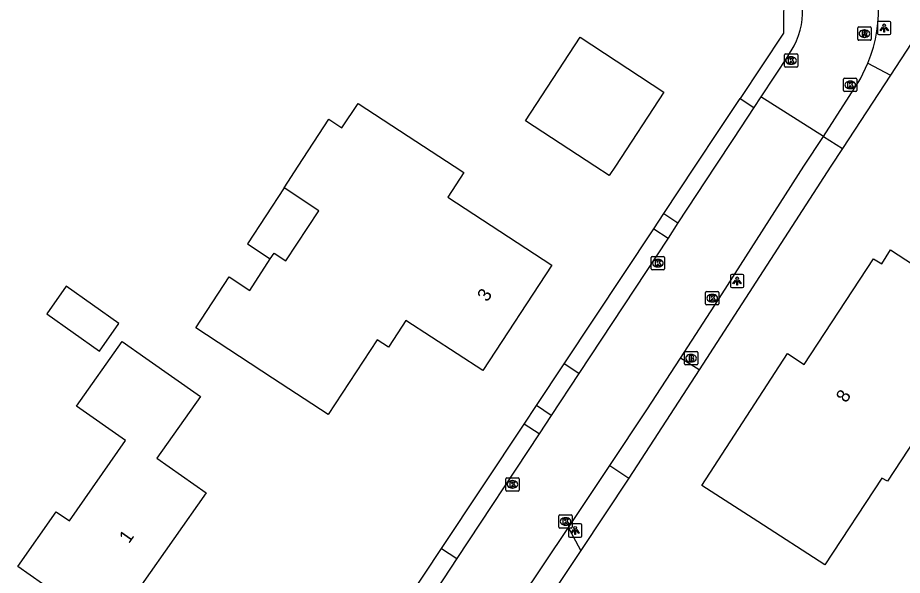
# Model space of a CAD drawing. Extents: x 157321 to 158827, y 386650 to 388532.
# Drawn here: x 158597 to 158663.4, y 387219.3 to 387261.2 of the extents above; entities that cross this region are included whole.
import ezdxf

# ---------------------------------------------------------------- set-up
doc = ezdxf.new("R2010")
doc.units = 0
for name, color, linetype in [('IMGEO_Brandkraan', 7, 'Continuous'), ('IMGEO_Groenvoorziening', 7, 'Continuous'), ('IMGEO_Kolk', 7, 'Continuous'), ('IMGEO_Lichtpunt', 7, 'Continuous'), ('IMGEO_Pand', 7, 'Continuous'), ('IMGEO_Pand_nummerreeks', 7, 'Continuous'), ('IMGEO_Pand_overbouw', 7, 'Continuous'), ('IMGEO_Rijbaan_lokaal_gesloten', 7, 'Continuous'), ('IMGEO_Rioolput', 7, 'Continuous'), ('IMGEO_Voetpad_open', 7, 'Continuous')]:
    doc.layers.add(name, color=color, linetype=linetype)

msp = doc.modelspace()

# ---------------------------------------------------------------- linework, layer by layer
at = {"layer": 'IMGEO_Brandkraan'}
for p, q in [((158647.027, 387235.163), (158647.027, 387236.015)), ((158647.102, 387236.089), (158647.954, 387236.089)), ((158648.028, 387236.015), (158648.028, 387235.163)), ((158647.538, 387235.309), (158647.513, 387235.309)), ((158647.515, 387235.869), (158647.54, 387235.869)), ((158647.954, 387235.089), (158647.102, 387235.089))]:
    msp.add_line(p, q, dxfattribs=at)
for points in [[(158647.027, 387235.163), (158647.027, 387236.015)], [(158647.102, 387236.089), (158647.954, 387236.089)], [(158648.028, 387236.015), (158648.028, 387235.163)], [(158647.375, 387235.789), (158647.375, 387235.389), (158647.588, 387235.389)], [(158647.606, 387235.789), (158647.375, 387235.789)], [(158647.554, 387235.708), (158647.5, 387235.708), (158647.5, 387235.632)], [(158647.5, 387235.632), (158647.553, 387235.632)], [(158647.562, 387235.556), (158647.5, 387235.556), (158647.5, 387235.475)], [(158647.5, 387235.475), (158647.562, 387235.475)], [(158647.954, 387235.089), (158647.102, 387235.089)]]:
    msp.add_lwpolyline(points, dxfattribs=at)
for centre, radius, start, end in [((158647.104, 387236.013), 0.0765, 91.55205, 178.44795), ((158647.104, 387236.013), 0.0765, 91.55205, 178.44795), ((158647.952, 387236.013), 0.0765, 1.55205, 88.44795), ((158647.952, 387236.013), 0.0765, 1.55205, 88.44795), ((158647.555, 387235.67), 0.0379, 267.82845, 90.93552), ((158647.563, 387235.515), 0.0404, 269.87594, 90.50774), ((158647.594, 387235.64), 0.251, 268.66757, 293.53466), ((158647.61, 387235.644), 0.145, 59.4692, 91.53667), ((158647.635, 387235.691), 0.0922, 285.51372, 58.15012), ((158647.64, 387235.499), 0.105, 301.31148, 78.98903), ((158647.104, 387235.165), 0.0765, 181.55205, 268.44795), ((158647.104, 387235.165), 0.0765, 181.55205, 268.44795), ((158647.952, 387235.165), 0.0765, 271.55205, 358.44795), ((158647.952, 387235.165), 0.0765, 271.55205, 358.44795)]:
    msp.add_arc(centre, radius, start, end, dxfattribs=at)
for centre, major_axis, ratio, start_param, end_param in [((158647.514, 387235.589), (-0.387, 0.002), 0.722429, 4.712389, 7.853982), ((158647.539, 387235.589), (-0.39, 0.002), 0.717154, 1.570796, 4.712389)]:
    msp.add_ellipse(centre, major_axis=major_axis, ratio=ratio, start_param=start_param, end_param=end_param, dxfattribs=at)
at = {"layer": 'IMGEO_Groenvoorziening'}
for points in [[(158641.598, 387284.287), (158654.482, 387263.416), (158654.458, 387259.989), (158651.203, 387255.08)], [(158661.814, 387267.725), (158665.609, 387261.584), (158662.503, 387256.838)], [(158645.484, 387246.455), (158647.835, 387250), (158649.667, 387252.763), (158651.203, 387255.08)], [(158651.203, 387255.08), (158652.235, 387254.4)], [(158658.903, 387251.336), (158658.029, 387250), (158648.13, 387234.707)], [(158638.001, 387235.171), (158644.725, 387245.311)], [(158628.803, 387221.301), (158634.997, 387230.64)], [(158642.852, 387226.573), (158639.252, 387221.152)]]:
    msp.add_lwpolyline(points, dxfattribs=at)
at = {"layer": 'IMGEO_Kolk'}
for p, q in [((158654.532, 387257.508), (158654.532, 387258.36)), ((158654.607, 387258.434), (158655.459, 387258.434)), ((158655.02, 387258.214), (158655.045, 387258.214)), ((158655.533, 387258.36), (158655.533, 387257.508)), ((158655.459, 387257.434), (158654.607, 387257.434)), ((158655.043, 387257.654), (158655.018, 387257.654)), ((158658.971, 387255.681), (158658.971, 387256.533)), ((158659.046, 387256.607), (158659.898, 387256.607)), ((158659.972, 387256.533), (158659.972, 387255.681)), ((158659.459, 387256.387), (158659.484, 387256.387)), ((158659.898, 387255.607), (158659.046, 387255.607)), ((158659.482, 387255.827), (158659.457, 387255.827)), ((158644.536, 387242.297), (158644.536, 387243.149)), ((158644.611, 387243.223), (158645.463, 387243.223)), ((158645.024, 387243.003), (158645.049, 387243.003)), ((158645.537, 387243.149), (158645.537, 387242.297)), ((158645.463, 387242.223), (158644.611, 387242.223)), ((158645.047, 387242.443), (158645.022, 387242.443)), ((158648.695, 387240.597), (158649.547, 387240.597)), ((158648.62, 387239.671), (158648.62, 387240.523)), ((158649.108, 387240.377), (158649.133, 387240.377)), ((158649.621, 387240.523), (158649.621, 387239.671)), ((158649.547, 387239.597), (158648.695, 387239.597)), ((158649.131, 387239.817), (158649.106, 387239.817)), ((158633.622, 387225.691), (158633.622, 387226.543)), ((158633.697, 387226.617), (158634.549, 387226.617)), ((158634.11, 387226.397), (158634.135, 387226.397)), ((158634.623, 387226.543), (158634.623, 387225.691)), ((158634.549, 387225.617), (158633.697, 387225.617)), ((158634.133, 387225.837), (158634.108, 387225.837)), ((158637.61, 387222.909), (158637.61, 387223.761)), ((158637.685, 387223.835), (158638.537, 387223.835)), ((158638.098, 387223.615), (158638.123, 387223.615)), ((158638.611, 387223.761), (158638.611, 387222.909)), ((158638.537, 387222.835), (158637.685, 387222.835)), ((158638.121, 387223.055), (158638.096, 387223.055))]:
    msp.add_line(p, q, dxfattribs=at)
for points in [[(158654.532, 387257.508), (158654.532, 387258.36)], [(158654.607, 387258.434), (158655.459, 387258.434)], [(158654.853, 387258.134), (158654.976, 387258.134), (158654.976, 387257.983), (158655.106, 387258.134), (158655.27, 387258.134), (158655.124, 387257.983), (158655.277, 387257.734), (158655.125, 387257.734), (158655.04, 387257.898), (158654.976, 387257.831), (158654.976, 387257.734), (158654.853, 387257.734), (158654.853, 387258.134)], [(158655.533, 387258.36), (158655.533, 387257.508)], [(158655.459, 387257.434), (158654.607, 387257.434)], [(158658.971, 387255.681), (158658.971, 387256.533)], [(158659.046, 387256.607), (158659.898, 387256.607)], [(158659.972, 387256.533), (158659.972, 387255.681)], [(158659.292, 387256.307), (158659.415, 387256.307), (158659.415, 387256.156), (158659.545, 387256.307), (158659.709, 387256.307), (158659.563, 387256.156), (158659.716, 387255.907), (158659.564, 387255.907), (158659.479, 387256.071), (158659.415, 387256.004), (158659.415, 387255.907), (158659.292, 387255.907), (158659.292, 387256.307)], [(158659.898, 387255.607), (158659.046, 387255.607)], [(158644.536, 387242.297), (158644.536, 387243.149)], [(158644.611, 387243.223), (158645.463, 387243.223)], [(158644.857, 387242.923), (158644.98, 387242.923), (158644.98, 387242.772), (158645.11, 387242.923), (158645.274, 387242.923), (158645.128, 387242.772), (158645.281, 387242.523), (158645.129, 387242.523), (158645.044, 387242.687), (158644.98, 387242.62), (158644.98, 387242.523), (158644.857, 387242.523), (158644.857, 387242.923)], [(158645.537, 387243.149), (158645.537, 387242.297)], [(158645.463, 387242.223), (158644.611, 387242.223)], [(158648.695, 387240.597), (158649.547, 387240.597)], [(158648.62, 387239.671), (158648.62, 387240.523)], [(158648.941, 387240.297), (158649.064, 387240.297), (158649.064, 387240.146), (158649.194, 387240.297), (158649.358, 387240.297), (158649.212, 387240.146), (158649.365, 387239.897), (158649.213, 387239.897), (158649.128, 387240.061), (158649.064, 387239.994), (158649.064, 387239.897), (158648.941, 387239.897), (158648.941, 387240.297)], [(158649.621, 387240.523), (158649.621, 387239.671)], [(158649.547, 387239.597), (158648.695, 387239.597)], [(158633.622, 387225.691), (158633.622, 387226.543)], [(158633.697, 387226.617), (158634.549, 387226.617)], [(158633.943, 387226.317), (158634.066, 387226.317), (158634.066, 387226.166), (158634.196, 387226.317), (158634.36, 387226.317), (158634.214, 387226.166), (158634.367, 387225.917), (158634.215, 387225.917), (158634.13, 387226.081), (158634.066, 387226.014), (158634.066, 387225.917), (158633.943, 387225.917), (158633.943, 387226.317)], [(158634.623, 387226.543), (158634.623, 387225.691)], [(158634.549, 387225.617), (158633.697, 387225.617)], [(158637.61, 387222.909), (158637.61, 387223.761)], [(158637.685, 387223.835), (158638.537, 387223.835)], [(158637.931, 387223.535), (158638.054, 387223.535), (158638.054, 387223.384), (158638.184, 387223.535), (158638.348, 387223.535), (158638.202, 387223.384), (158638.355, 387223.135), (158638.203, 387223.135), (158638.118, 387223.299), (158638.054, 387223.232), (158638.054, 387223.135), (158637.931, 387223.135), (158637.931, 387223.535)], [(158638.611, 387223.761), (158638.611, 387222.909)], [(158638.537, 387222.835), (158637.685, 387222.835)]]:
    msp.add_lwpolyline(points, dxfattribs=at)
for centre, start, end in [((158654.609, 387258.358), 91.55205, 178.44795), ((158654.609, 387258.358), 91.55205, 178.44795), ((158655.457, 387258.358), 1.55205, 88.44795), ((158655.457, 387258.358), 1.55205, 88.44795), ((158654.609, 387257.51), 181.55205, 268.44795), ((158654.609, 387257.51), 181.55205, 268.44795), ((158655.457, 387257.51), 271.55205, 358.44795), ((158655.457, 387257.51), 271.55205, 358.44795), ((158659.048, 387256.531), 91.55205, 178.44795), ((158659.048, 387256.531), 91.55205, 178.44795), ((158659.896, 387256.531), 1.55205, 88.44795), ((158659.896, 387256.531), 1.55205, 88.44795), ((158659.048, 387255.683), 181.55205, 268.44795), ((158659.048, 387255.683), 181.55205, 268.44795), ((158659.896, 387255.683), 271.55205, 358.44795), ((158659.896, 387255.683), 271.55205, 358.44795), ((158644.613, 387243.147), 91.55205, 178.44795), ((158644.613, 387243.147), 91.55205, 178.44795), ((158645.461, 387243.147), 1.55205, 88.44795), ((158645.461, 387243.147), 1.55205, 88.44795), ((158644.613, 387242.299), 181.55205, 268.44795), ((158644.613, 387242.299), 181.55205, 268.44795), ((158645.461, 387242.299), 271.55205, 358.44795), ((158645.461, 387242.299), 271.55205, 358.44795), ((158648.697, 387240.521), 91.55205, 178.44795), ((158648.697, 387240.521), 91.55205, 178.44795), ((158649.545, 387240.521), 1.55205, 88.44795), ((158649.545, 387240.521), 1.55205, 88.44795), ((158648.697, 387239.673), 181.55205, 268.44795), ((158648.697, 387239.673), 181.55205, 268.44795), ((158649.545, 387239.673), 271.55205, 358.44795), ((158649.545, 387239.673), 271.55205, 358.44795), ((158633.699, 387226.541), 91.55205, 178.44795), ((158633.699, 387226.541), 91.55205, 178.44795), ((158634.547, 387226.541), 1.55205, 88.44795), ((158634.547, 387226.541), 1.55205, 88.44795), ((158633.699, 387225.693), 181.55205, 268.44795), ((158633.699, 387225.693), 181.55205, 268.44795), ((158634.547, 387225.693), 271.55205, 358.44795), ((158634.547, 387225.693), 271.55205, 358.44795), ((158637.687, 387223.759), 91.55205, 178.44795), ((158637.687, 387223.759), 91.55205, 178.44795), ((158638.535, 387223.759), 1.55205, 88.44795), ((158638.535, 387223.759), 1.55205, 88.44795), ((158637.687, 387222.911), 181.55205, 268.44795), ((158637.687, 387222.911), 181.55205, 268.44795), ((158638.535, 387222.911), 271.55205, 358.44795), ((158638.535, 387222.911), 271.55205, 358.44795)]:
    msp.add_arc(centre, 0.0765, start, end, dxfattribs=at)
for centre, major_axis, ratio, start_param, end_param in [((158655.019, 387257.934), (-0.387, 0.002), 0.722429, 4.712389, 7.853982), ((158655.044, 387257.934), (-0.39, 0.002), 0.717154, 1.570796, 4.712389), ((158659.458, 387256.107), (-0.387, 0.002), 0.722429, 4.712389, 7.853982), ((158659.483, 387256.107), (-0.39, 0.002), 0.717154, 1.570796, 4.712389), ((158645.023, 387242.723), (-0.387, 0.002), 0.722429, 4.712389, 7.853982), ((158645.048, 387242.723), (-0.39, 0.002), 0.717154, 1.570796, 4.712389), ((158649.107, 387240.097), (-0.387, 0.002), 0.722429, 4.712389, 7.853982), ((158649.132, 387240.097), (-0.39, 0.002), 0.717154, 1.570796, 4.712389), ((158634.109, 387226.117), (-0.387, 0.002), 0.722429, 4.712389, 7.853982), ((158634.134, 387226.117), (-0.39, 0.002), 0.717154, 1.570796, 4.712389), ((158638.097, 387223.335), (-0.387, 0.002), 0.722429, 4.712389, 7.853982), ((158638.122, 387223.335), (-0.39, 0.002), 0.717154, 1.570796, 4.712389)]:
    msp.add_ellipse(centre, major_axis=major_axis, ratio=ratio, start_param=start_param, end_param=end_param, dxfattribs=at)
at = {"layer": 'IMGEO_Lichtpunt'}
for p, q in [((158661.53, 387260.784), (158661.53, 387259.977)), ((158661.53, 387260.784), (158661.53, 387259.977)), ((158662.432, 387260.879), (158661.624, 387260.879)), ((158662.432, 387260.879), (158661.624, 387260.879)), ((158662.526, 387259.977), (158662.526, 387260.784)), ((158662.526, 387259.977), (158662.526, 387260.784)), ((158661.624, 387259.883), (158662.432, 387259.883)), ((158661.624, 387259.883), (158662.432, 387259.883)), ((158650.489, 387241.791), (158650.489, 387240.984)), ((158650.489, 387241.791), (158650.489, 387240.984)), ((158651.391, 387241.886), (158650.583, 387241.886)), ((158651.391, 387241.886), (158650.583, 387241.886)), ((158651.485, 387240.984), (158651.485, 387241.791)), ((158651.485, 387240.984), (158651.485, 387241.791)), ((158650.583, 387240.89), (158651.391, 387240.89)), ((158650.583, 387240.89), (158651.391, 387240.89)), ((158638.331, 387223.058), (158638.331, 387222.251)), ((158638.331, 387223.058), (158638.331, 387222.251)), ((158639.233, 387223.153), (158638.425, 387223.153)), ((158639.233, 387223.153), (158638.425, 387223.153)), ((158639.327, 387222.251), (158639.327, 387223.058)), ((158639.327, 387222.251), (158639.327, 387223.058)), ((158638.425, 387222.157), (158639.233, 387222.157)), ((158638.425, 387222.157), (158639.233, 387222.157))]:
    msp.add_line(p, q, dxfattribs=at)
for points in [[(158661.904, 387260.448), (158661.943, 387260.42), (158661.755, 387260.158), (158661.717, 387260.185), (158661.904, 387260.448)], [(158662.006, 387260.4), (158662.053, 387260.4), (158662.053, 387260.078), (158662.006, 387260.078), (158662.006, 387260.4)], [(158662.116, 387260.42), (158662.154, 387260.447), (158662.341, 387260.185), (158662.302, 387260.157), (158662.116, 387260.42)], [(158650.863, 387241.455), (158650.902, 387241.427), (158650.714, 387241.165), (158650.676, 387241.192), (158650.863, 387241.455)], [(158650.965, 387241.407), (158651.012, 387241.407), (158651.012, 387241.085), (158650.965, 387241.085), (158650.965, 387241.407)], [(158651.075, 387241.427), (158651.113, 387241.454), (158651.3, 387241.192), (158651.261, 387241.164), (158651.075, 387241.427)], [(158638.705, 387222.722), (158638.744, 387222.694), (158638.556, 387222.432), (158638.518, 387222.459), (158638.705, 387222.722)], [(158638.807, 387222.674), (158638.854, 387222.674), (158638.854, 387222.352), (158638.807, 387222.352), (158638.807, 387222.674)], [(158638.917, 387222.694), (158638.955, 387222.721), (158639.142, 387222.459), (158639.103, 387222.431), (158638.917, 387222.694)]]:
    msp.add_lwpolyline(points, dxfattribs=at)
for centre in [(158662.029, 387260.582), (158650.988, 387241.589), (158638.83, 387222.856)]:
    msp.add_circle(centre, 0.0994, dxfattribs=at)
for centre, start, end in [((158661.624, 387260.784), 90, 180), ((158661.624, 387260.784), 90, 180), ((158662.432, 387260.784), 0, 90), ((158662.432, 387260.784), 0, 90), ((158661.624, 387259.977), 180, 270), ((158661.624, 387259.977), 180, 270), ((158662.432, 387259.977), 270, 0), ((158662.432, 387259.977), 270, 360), ((158650.583, 387241.791), 90, 180), ((158650.583, 387241.791), 90, 180), ((158651.391, 387241.791), 0, 90), ((158651.391, 387241.791), 0, 90), ((158650.583, 387240.984), 180, 270), ((158650.583, 387240.984), 180, 270), ((158651.391, 387240.984), 270, 0), ((158651.391, 387240.984), 270, 360), ((158638.425, 387223.058), 90, 180), ((158638.425, 387223.058), 90, 180), ((158639.233, 387223.058), 0, 90), ((158639.233, 387223.058), 0, 90), ((158638.425, 387222.251), 180, 270), ((158638.425, 387222.251), 180, 270), ((158639.233, 387222.251), 270, 0), ((158639.233, 387222.251), 270, 360)]:
    msp.add_arc(centre, 0.0946, start, end, dxfattribs=at)
at = {"layer": 'IMGEO_Pand'}
for points in [[(158640.318, 387250), (158635.105, 387253.405), (158639.21, 387259.69), (158645.49, 387255.56), (158641.848, 387250), (158641.39, 387249.3), (158640.318, 387250)], [(158612.85, 387241.7), (158614.401, 387240.682), (158615.951, 387243.044), (158616.234, 387243.475), (158617.126, 387242.889), (158619.599, 387246.657), (158616.99, 387248.37), (158618.051, 387250), (158620.35, 387253.53), (158621.326, 387252.884), (158622.54, 387254.72), (158626.295, 387252.263), (158629.751, 387250), (158630.478, 387249.524), (158629.276, 387247.688), (158637.08, 387242.58), (158631.91, 387234.66), (158626.13, 387238.43), (158625.185, 387236.998), (158624.81, 387236.43), (158623.96, 387236.98), (158620.29, 387231.36), (158616.107, 387234.098), (158610.36, 387237.86), (158612.85, 387241.7)], [(158654.761, 387235.94), (158656.014, 387235.112), (158661.216, 387243.044), (158661.835, 387242.666), (158662.488, 387243.716), (158671.706, 387237.724), (158671.946, 387238.108), (158676.134, 387235.375), (158680.823, 387232.315), (158675.375, 387223.956), (158666.756, 387229.606), (158666.523, 387229.266), (158664.841, 387230.29), (158662.263, 387226.368), (158661.847, 387226.591), (158657.562, 387220.067), (158652.538, 387223.324), (158648.342, 387226.043), (158654.761, 387235.94)], [(158604.591, 387238.191), (158600.637, 387240.988), (158599.18, 387238.927), (158603.135, 387236.131), (158604.591, 387238.191)], [(158604.83, 387236.85), (158606.61, 387235.597), (158610.7, 387232.72), (158607.443, 387228.076), (158611.13, 387225.49), (158603.86, 387215.13), (158599.77, 387218.006), (158596.99, 387219.96), (158599.89, 387224.06), (158600.873, 387223.372), (158605.09, 387229.4), (158601.4, 387232), (158604.83, 387236.85)]]:
    msp.add_lwpolyline(points, dxfattribs=at)
at = {"layer": 'IMGEO_Pand_overbouw'}
msp.add_lwpolyline([(158619.599, 387246.657), (158616.99, 387248.37), (158614.234, 387244.171), (158615.951, 387243.044), (158616.234, 387243.475), (158617.126, 387242.889)], close=True, dxfattribs=at)
at = {"layer": 'IMGEO_Rijbaan_lokaal_gesloten'}
for points in [[(158654.81, 387258.322), (158652.763, 387255.205)], [(158657.463, 387252.246), (158660.239, 387256.564), (158660.808, 387257.747)], [(158652.763, 387255.205), (158652.235, 387254.4)], [(158657.463, 387252.246), (158652.763, 387255.205)], [(158652.235, 387254.4), (158650.716, 387252.087), (158649.343, 387250), (158646.542, 387245.742)], [(158646.727, 387235.591), (158649.861, 387240.419), (158655.994, 387250), (158657.463, 387252.246)], [(158646.542, 387245.742), (158645.799, 387244.613)], [(158645.799, 387244.613), (158639.105, 387234.445)], [(158641.42, 387227.528), (158644.206, 387231.708), (158646.727, 387235.591)], [(158639.105, 387234.445), (158637.033, 387231.297)], [(158637.033, 387231.297), (158636.124, 387229.916)], [(158636.124, 387229.916), (158629.953, 387220.543)], [(158638.325, 387222.886), (158641.42, 387227.528)], [(158634.678, 387217.416), (158638.325, 387222.886)], [(158629.953, 387220.543), (158627.377, 387216.63)]]:
    msp.add_lwpolyline(points, dxfattribs=at)
for centre, radius, start, end in [((158650.877, 387261.799), 10.725, 337.80235, 30.61365), ((158650.376, 387261.629), 5.531, 323.28033, 32.58334)]:
    msp.add_arc(centre, radius, start, end, dxfattribs=at)
at = {"layer": 'IMGEO_Rioolput'}
for p, q in [((158660.041, 387259.53), (158660.041, 387260.382)), ((158660.116, 387260.456), (158660.968, 387260.456)), ((158660.529, 387260.236), (158660.554, 387260.236)), ((158661.042, 387260.382), (158661.042, 387259.53)), ((158660.968, 387259.456), (158660.116, 387259.456)), ((158660.552, 387259.676), (158660.527, 387259.676))]:
    msp.add_line(p, q, dxfattribs=at)
for points in [[(158660.041, 387259.53), (158660.041, 387260.382)], [(158660.116, 387260.456), (158660.968, 387260.456)], [(158660.63, 387260.154), (158660.378, 387260.156), (158660.378, 387259.756)], [(158660.378, 387259.756), (158660.502, 387259.756), (158660.502, 387259.918), (158660.513, 387259.918)], [(158660.556, 387260.075), (158660.502, 387260.075), (158660.502, 387259.994)], [(158660.502, 387259.994), (158660.554, 387259.994)], [(158660.56, 387259.889), (158660.631, 387259.756), (158660.771, 387259.756), (158660.706, 387259.882)], [(158661.042, 387260.382), (158661.042, 387259.53)], [(158660.968, 387259.456), (158660.116, 387259.456)]]:
    msp.add_lwpolyline(points, dxfattribs=at)
for centre, radius, start, end in [((158660.118, 387260.38), 0.0765, 91.55205, 178.44795), ((158660.118, 387260.38), 0.0765, 91.55205, 178.44795), ((158660.512, 387259.865), 0.0533, 26.02933, 88.69889), ((158660.538, 387260.183), 0.19, 274.7715, 282.96867), ((158660.562, 387259.979), 0.0964, 77.00612, 93.18647), ((158660.576, 387260.036), 0.0378, 276.66336, 79.67722), ((158660.629, 387260.044), 0.109, 350.36119, 89.41601), ((158660.627, 387260.044), 0.112, 277.58423, 350.98172), ((158660.611, 387259.829), 0.108, 29.51342, 73.79051), ((158660.966, 387260.38), 0.0765, 1.55205, 88.44795), ((158660.966, 387260.38), 0.0765, 1.55205, 88.44795), ((158660.118, 387259.532), 0.0765, 181.55205, 268.44795), ((158660.118, 387259.532), 0.0765, 181.55205, 268.44795), ((158660.966, 387259.532), 0.0765, 271.55205, 358.44795), ((158660.966, 387259.532), 0.0765, 271.55205, 358.44795)]:
    msp.add_arc(centre, radius, start, end, dxfattribs=at)
for centre, major_axis, ratio, start_param, end_param in [((158660.528, 387259.956), (-0.387, 0.002), 0.722429, 4.712389, 7.853982), ((158660.553, 387259.956), (-0.39, 0.002), 0.717154, 1.570796, 4.712389)]:
    msp.add_ellipse(centre, major_axis=major_axis, ratio=ratio, start_param=start_param, end_param=end_param, dxfattribs=at)
at = {"layer": 'IMGEO_Voetpad_open'}
for points in [[(158660.808, 387257.747), (158662.503, 387256.838)], [(158662.503, 387256.838), (158658.903, 387251.336)], [(158657.463, 387252.246), (158658.903, 387251.336)], [(158644.725, 387245.311), (158645.484, 387246.455)], [(158645.484, 387246.455), (158646.542, 387245.742)], [(158644.725, 387245.311), (158645.799, 387244.613)], [(158648.13, 387234.707), (158646.727, 387235.591)], [(158635.924, 387232.038), (158638.001, 387235.171)], [(158639.105, 387234.445), (158638.001, 387235.171)], [(158648.13, 387234.707), (158642.852, 387226.573)], [(158634.997, 387230.64), (158635.924, 387232.038)], [(158637.033, 387231.297), (158635.924, 387232.038)], [(158636.124, 387229.916), (158634.997, 387230.64)], [(158641.42, 387227.528), (158642.852, 387226.573)], [(158639.252, 387221.152), (158638.325, 387222.886)], [(158626.195, 387217.382), (158628.803, 387221.301)], [(158628.803, 387221.301), (158629.953, 387220.543)], [(158639.252, 387221.152), (158636.514, 387217.032)]]:
    msp.add_lwpolyline(points, dxfattribs=at)

# ---------------------------------------------------------------- texts
at = {"layer": 'IMGEO_Pand_nummerreeks'}
for s, rotation, p in [('3', 56.86606, (158632.236, 387239.767)), ('8', 58.12232, (158659.181, 387232.188)), ('1', 54.94122, (158605.34, 387221.625))]:
    msp.add_text(s, height=1, rotation=rotation, dxfattribs=at).set_placement(p)

doc.saveas('drawing.dxf')
